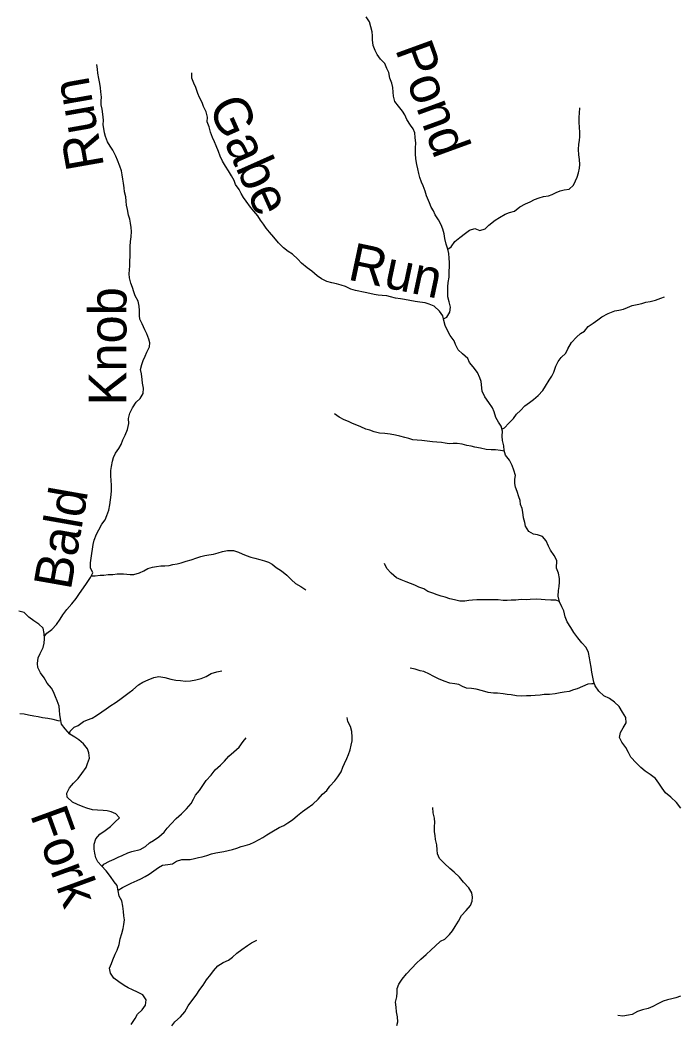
# Model space of a CAD drawing. Extents: x 1624196 to 2029251, y 146837 to 440034.
# Drawn here: x 1760038 to 1768763, y 241485 to 254737 of the extents above; entities that cross this region are included whole.
import ezdxf

# ---------------------------------------------------------------- set-up
doc = ezdxf.new("R2010")
doc.units = 0
doc.layers.add('GM_X_Minor_River', color=7, linetype='Continuous')
doc.layers.add('GM_X_Minor_River_Text', color=7, linetype='Continuous')

msp = doc.modelspace()

# ---------------------------------------------------------------- linework, layer by layer
at = {"layer": 'GM_X_Minor_River'}
for points in [[(1765636, 250788), (1765679, 250811), (1765722, 250877), (1765728, 250943), (1765710, 251013), (1765695, 251082), (1765695, 251142), (1765694, 251214), (1765700, 251268), (1765711, 251342), (1765713, 251412), (1765718, 251483), (1765716, 251533), (1765712, 251589), (1765707, 251653), (1765693, 251711), (1765671, 251776), (1765656, 251852), (1765646, 251912), (1765630, 251976), (1765607, 252033), (1765569, 252097), (1765527, 252163), (1765503, 252216), (1765476, 252266), (1765450, 252324), (1765414, 252415), (1765393, 252477), (1765367, 252545), (1765347, 252597), (1765326, 252656), (1765310, 252708), (1765296, 252772), (1765283, 252828), (1765269, 252903), (1765265, 252969), (1765268, 253047), (1765270, 253109), (1765263, 253185), (1765259, 253248), (1765235, 253298), (1765200, 253348), (1765152, 253425), (1765126, 253483), (1765095, 253535), (1765041, 253598), (1764993, 253662), (1764977, 253730), (1764970, 253785), (1764966, 253845), (1764952, 253903), (1764927, 253969), (1764913, 254046), (1764889, 254096), (1764860, 254162), (1764802, 254219), (1764758, 254281), (1764732, 254333), (1764707, 254400), (1764697, 254474), (1764697, 254530), (1764692, 254580), (1764676, 254647), (1764659, 254715), (1764615, 254781)], [(1761325, 252885), (1761305, 252939), (1761266, 253016), (1761228, 253072), (1761196, 253130), (1761168, 253197), (1761155, 253247), (1761145, 253303), (1761139, 253353), (1761140, 253413), (1761132, 253494), (1761123, 253560), (1761109, 253616), (1761111, 253668), (1761114, 253718), (1761108, 253789), (1761100, 253843), (1761091, 253897), (1761081, 253967), (1761066, 254035), (1761060, 254088), (1761054, 254150)], [(1763966, 251358), (1763897, 251419), (1763835, 251463), (1763761, 251526), (1763713, 251578), (1763641, 251643), (1763585, 251679), (1763521, 251726), (1763457, 251792), (1763392, 251867), (1763338, 251933), (1763292, 251988), (1763256, 252038), (1763219, 252092), (1763181, 252151), (1763131, 252211), (1763085, 252265), (1763028, 252342), (1762992, 252392), (1762960, 252447), (1762934, 252499), (1762888, 252565), (1762869, 252616), (1762833, 252680), (1762795, 252746), (1762754, 252807), (1762714, 252873), (1762684, 252939), (1762660, 253002), (1762633, 253074), (1762609, 253128), (1762581, 253187), (1762554, 253255), (1762540, 253325), (1762514, 253392), (1762517, 253456), (1762497, 253526), (1762464, 253594), (1762444, 253647), (1762410, 253715), (1762388, 253767), (1762361, 253846), (1762337, 253904), (1762309, 253970), (1762310, 254038)], [(1765693, 251709), (1765737, 251739), (1765788, 251809), (1765854, 251865), (1765927, 251920), (1765982, 251960), (1766050, 251984), (1766116, 251957), (1766186, 251977), (1766237, 252025), (1766318, 252093), (1766378, 252130), (1766451, 252174), (1766511, 252196), (1766577, 252214), (1766648, 252271), (1766722, 252309), (1766783, 252337), (1766839, 252366), (1766900, 252390), (1766958, 252406), (1767024, 252414), (1767074, 252431), (1767125, 252457), (1767181, 252481), (1767231, 252493), (1767300, 252504), (1767354, 252554), (1767383, 252612), (1767403, 252662), (1767421, 252718), (1767434, 252778), (1767438, 252828), (1767437, 252894), (1767427, 252955), (1767421, 253027), (1767428, 253097), (1767434, 253147), (1767439, 253197), (1767441, 253257), (1767437, 253317), (1767432, 253388), (1767432, 253452), (1767435, 253508), (1767441, 253576)], [(1760361, 246596), (1760393, 246634), (1760458, 246686), (1760521, 246748), (1760567, 246822), (1760602, 246876), (1760656, 246948), (1760721, 247025), (1760778, 247095), (1760826, 247159), (1760877, 247235), (1760915, 247291), (1760970, 247369), (1760999, 247433), (1760971, 247497), (1760969, 247565), (1760978, 247626), (1760988, 247688), (1760995, 247744), (1761005, 247808), (1761019, 247866), (1761050, 247942), (1761081, 248002), (1761121, 248074), (1761162, 248134), (1761184, 248190), (1761211, 248262), (1761225, 248332), (1761234, 248398), (1761244, 248464), (1761246, 248520), (1761245, 248594), (1761241, 248647), (1761238, 248719), (1761238, 248787), (1761245, 248837), (1761259, 248907), (1761275, 248959), (1761300, 249015), (1761342, 249077), (1761373, 249129), (1761395, 249189), (1761428, 249253), (1761458, 249329), (1761475, 249405), (1761473, 249471), (1761488, 249543), (1761527, 249613), (1761575, 249689), (1761626, 249735), (1761664, 249803), (1761669, 249871), (1761657, 249938), (1761651, 249988), (1761642, 250064), (1761632, 250118), (1761647, 250184), (1761665, 250240), (1761692, 250296), (1761716, 250350), (1761749, 250420), (1761755, 250470), (1761741, 250521), (1761714, 250591), (1761688, 250645), (1761652, 250724), (1761620, 250784), (1761619, 250834), (1761617, 250900), (1761612, 250956), (1761598, 251021), (1761558, 251095), (1761543, 251145), (1761523, 251204), (1761501, 251260), (1761483, 251330), (1761480, 251386), (1761484, 251438), (1761489, 251488), (1761491, 251547), (1761493, 251621), (1761494, 251747), (1761499, 251809), (1761507, 251873), (1761512, 251944), (1761508, 251994), (1761500, 252052), (1761489, 252106), (1761473, 252160), (1761457, 252235), (1761446, 252293), (1761440, 252345), (1761436, 252403), (1761421, 252467), (1761413, 252522), (1761405, 252580), (1761398, 252636), (1761390, 252690), (1761378, 252746), (1761359, 252805), (1761325, 252885)], [(1767588, 246188), (1767577, 246257), (1767567, 246311), (1767555, 246381), (1767524, 246445), (1767464, 246510), (1767414, 246574), (1767360, 246645), (1767319, 246711), (1767273, 246786), (1767247, 246852), (1767226, 246930), (1767202, 246983), (1767172, 247051), (1767153, 247123), (1767157, 247201), (1767166, 247252), (1767170, 247308), (1767172, 247360), (1767157, 247430), (1767129, 247494), (1767134, 247595), (1767102, 247663), (1767050, 247733), (1767026, 247784), (1766995, 247856), (1766947, 247912), (1766881, 247933), (1766829, 247943), (1766767, 247980), (1766723, 248048), (1766711, 248098), (1766694, 248161), (1766688, 248233), (1766676, 248283), (1766655, 248337), (1766649, 248387), (1766633, 248438), (1766612, 248506), (1766590, 248564), (1766578, 248614), (1766578, 248670), (1766589, 248721), (1766565, 248789), (1766546, 248853), (1766508, 248923), (1766458, 248988), (1766440, 249050), (1766433, 249110), (1766419, 249181), (1766412, 249237), (1766416, 249305), (1766400, 249371), (1766365, 249422), (1766331, 249484), (1766305, 249560), (1766283, 249613), (1766238, 249683), (1766184, 249757), (1766148, 249832), (1766137, 249960), (1766119, 250010), (1766086, 250079), (1766030, 250155), (1765980, 250214), (1765957, 250264), (1765887, 250325), (1765831, 250379), (1765795, 250449), (1765779, 250500), (1765724, 250568), (1765688, 250635), (1765660, 250701), (1765641, 250769), (1765627, 250831), (1765583, 250892), (1765513, 250956), (1765447, 250985), (1765395, 250999), (1765323, 251010), (1765261, 251020), (1765193, 251032), (1765121, 251045), (1765070, 251055), (1765004, 251061), (1764936, 251080), (1764886, 251092), (1764826, 251099), (1764774, 251101), (1764720, 251111), (1764661, 251126), (1764603, 251136), (1764473, 251163), (1764411, 251183), (1764339, 251216), (1764285, 251236), (1764223, 251252), (1764161, 251265), (1764094, 251283), (1764026, 251318), (1763966, 251358)], [(1766410, 249331), (1766442, 249351), (1766499, 249411), (1766562, 249471), (1766602, 249530), (1766655, 249580), (1766711, 249640), (1766772, 249684), (1766826, 249724), (1766889, 249778), (1766949, 249841), (1766984, 249901), (1767033, 249979), (1767071, 250033), (1767097, 250085), (1767122, 250165), (1767151, 250227), (1767191, 250279), (1767254, 250335), (1767282, 250395), (1767331, 250475), (1767397, 250547), (1767450, 250594), (1767502, 250628), (1767549, 250690), (1767617, 250732), (1767676, 250776), (1767732, 250817), (1767813, 250859), (1767903, 250893), (1767956, 250904), (1768018, 250918), (1768068, 250938), (1768131, 250966), (1768197, 250977), (1768261, 250993), (1768314, 251011), (1768370, 251018), (1768438, 251036), (1768509, 251062), (1768561, 251079)], [(1766443, 249042), (1766392, 249050), (1766324, 249059), (1766266, 249059), (1766200, 249064), (1766127, 249080), (1766053, 249094), (1766001, 249105), (1765947, 249115), (1765883, 249134), (1765817, 249142), (1765763, 249140), (1765710, 249139), (1765660, 249145), (1765610, 249155), (1765548, 249158), (1765490, 249162), (1765422, 249174), (1765351, 249181), (1765287, 249185), (1765231, 249191), (1765179, 249208), (1765125, 249220), (1765059, 249238), (1765001, 249253), (1764932, 249265), (1764860, 249272), (1764790, 249280), (1764720, 249295), (1764662, 249319), (1764610, 249333), (1764542, 249360), (1764490, 249384), (1764434, 249408), (1764382, 249433), (1764323, 249455), (1764257, 249490), (1764194, 249536)], [(1760981, 247394), (1761030, 247395), (1761097, 247404), (1761147, 247404), (1761203, 247410), (1761263, 247413), (1761322, 247421), (1761404, 247421), (1761492, 247412), (1761542, 247410), (1761617, 247435), (1761673, 247459), (1761726, 247489), (1761790, 247509), (1761844, 247516), (1761898, 247524), (1761953, 247526), (1762009, 247531), (1762059, 247541), (1762115, 247551), (1762168, 247567), (1762234, 247586), (1762300, 247604), (1762377, 247630), (1762429, 247649), (1762481, 247661), (1762536, 247671), (1762596, 247680), (1762656, 247696), (1762713, 247714), (1762781, 247728), (1762861, 247727), (1762925, 247705), (1762975, 247684), (1763029, 247660), (1763089, 247642), (1763143, 247625), (1763210, 247607), (1763268, 247592), (1763322, 247572), (1763372, 247546), (1763426, 247503), (1763494, 247459), (1763566, 247400), (1763627, 247342), (1763679, 247291), (1763749, 247251), (1763817, 247206)], [(1767171, 247055), (1767124, 247073), (1767058, 247070), (1766980, 247074), (1766928, 247080), (1766861, 247083), (1766785, 247081), (1766731, 247078), (1766665, 247080), (1766592, 247072), (1766530, 247071), (1766478, 247069), (1766428, 247069), (1766359, 247074), (1766291, 247076), (1766227, 247076), (1766147, 247075), (1766078, 247075), (1766022, 247070), (1765972, 247066), (1765920, 247058), (1765854, 247058), (1765783, 247075), (1765719, 247091), (1765661, 247110), (1765605, 247124), (1765555, 247142), (1765497, 247163), (1765431, 247187), (1765379, 247220), (1765311, 247244), (1765259, 247272), (1765199, 247293), (1765145, 247313), (1765079, 247340), (1765015, 247366), (1764947, 247427), (1764887, 247489), (1764859, 247555)], [(1760359, 246630), (1760342, 246703), (1760288, 246755), (1760220, 246798), (1760156, 246846), (1760094, 246907), (1760022, 246927)], [(1761507, 241465), (1761562, 241543), (1761592, 241599), (1761651, 241659), (1761697, 241721), (1761704, 241789), (1761660, 241857), (1761592, 241892), (1761526, 241922), (1761468, 241949), (1761416, 241981), (1761342, 242030), (1761276, 242078), (1761234, 242142), (1761220, 242207), (1761245, 242271), (1761265, 242321), (1761294, 242393), (1761322, 242445), (1761347, 242523), (1761363, 242595), (1761384, 242669), (1761400, 242731), (1761411, 242785), (1761417, 242849), (1761411, 242901), (1761404, 242958), (1761396, 243026), (1761383, 243098), (1761349, 243162), (1761337, 243231), (1761320, 243301), (1761282, 243351), (1761232, 243422), (1761176, 243494), (1761117, 243559), (1761065, 243615), (1761041, 243669), (1761025, 243728), (1761020, 243780), (1761018, 243846), (1761041, 243916), (1761095, 243978), (1761164, 244028), (1761232, 244079), (1761291, 244139), (1761353, 244197), (1761304, 244249), (1761241, 244274), (1761189, 244288), (1761137, 244294), (1761061, 244295), (1760995, 244301), (1760923, 244324), (1760871, 244340), (1760796, 244370), (1760730, 244401), (1760661, 244467), (1760657, 244520), (1760694, 244592), (1760744, 244653), (1760805, 244717), (1760857, 244783), (1760910, 244859), (1760932, 244913), (1760957, 244983), (1760947, 245053), (1760928, 245105), (1760878, 245174), (1760816, 245226), (1760764, 245261), (1760696, 245303), (1760634, 245372), (1760588, 245434), (1760571, 245504), (1760565, 245561), (1760559, 245613), (1760554, 245669), (1760528, 245741), (1760506, 245794), (1760481, 245860), (1760453, 245910), (1760397, 245977), (1760358, 246047), (1760310, 246113), (1760274, 246182), (1760268, 246234), (1760277, 246310), (1760303, 246366), (1760342, 246444), (1760356, 246502), (1760363, 246560), (1760359, 246630)], [(1760691, 245309), (1760702, 245339), (1760753, 245395), (1760805, 245417), (1760878, 245467), (1760930, 245490), (1760990, 245514), (1761047, 245546), (1761121, 245598), (1761178, 245635), (1761240, 245679), (1761297, 245713), (1761357, 245757), (1761412, 245798), (1761480, 245850), (1761531, 245888), (1761605, 245952), (1761660, 245990), (1761730, 246021), (1761805, 246049), (1761873, 246063), (1761953, 246048), (1762031, 246026), (1762097, 246013), (1762158, 246011), (1762226, 246002), (1762290, 246004), (1762364, 246020), (1762433, 246037), (1762499, 246065), (1762566, 246101), (1762640, 246126), (1762706, 246138)], [(1767632, 245966), (1767599, 245964), (1767545, 245960), (1767476, 245930), (1767406, 245901), (1767356, 245885), (1767299, 245865), (1767233, 245854), (1767179, 245848), (1767112, 245836), (1767040, 245827), (1766970, 245825), (1766915, 245815), (1766847, 245810), (1766791, 245808), (1766733, 245808), (1766663, 245805), (1766604, 245809), (1766532, 245820), (1766478, 245824), (1766424, 245832), (1766352, 245841), (1766297, 245843), (1766227, 245853), (1766151, 245874), (1766069, 245894), (1766007, 245905), (1765939, 245911), (1765889, 245929), (1765839, 245958), (1765786, 245966), (1765720, 245975), (1765644, 246001), (1765572, 246032), (1765502, 246066), (1765450, 246092), (1765378, 246127), (1765328, 246139), (1765264, 246158), (1765196, 246174)], [(1768777, 244325), (1768717, 244398), (1768641, 244470), (1768573, 244525), (1768530, 244587), (1768486, 244654), (1768442, 244716), (1768370, 244768), (1768304, 244811), (1768246, 244861), (1768186, 244920), (1768113, 244997), (1768083, 245059), (1768047, 245125), (1767993, 245194), (1767964, 245258), (1767976, 245324), (1768011, 245386), (1768051, 245450), (1768046, 245520), (1768002, 245591), (1767960, 245665), (1767896, 245724), (1767831, 245774), (1767758, 245809), (1767689, 245867), (1767643, 245938), (1767623, 245988), (1767610, 246054), (1767598, 246122), (1767588, 246188)], [(1760579, 245472), (1760543, 245477), (1760476, 245493), (1760406, 245507), (1760334, 245518), (1760278, 245530), (1760222, 245537), (1760148, 245553), (1760094, 245567), (1760037, 245570)], [(1761335, 243240), (1761394, 243274), (1761454, 243304), (1761506, 243332), (1761587, 243368), (1761637, 243391), (1761694, 243419), (1761746, 243449), (1761807, 243495), (1761869, 243540), (1761923, 243570), (1761990, 243580), (1762054, 243589), (1762108, 243623), (1762179, 243645), (1762231, 243643), (1762287, 243646), (1762346, 243660), (1762396, 243670), (1762448, 243681), (1762506, 243697), (1762569, 243719), (1762627, 243735), (1762681, 243740), (1762733, 243750), (1762788, 243762), (1762848, 243777), (1762904, 243795), (1762963, 243817), (1763013, 243831), (1763075, 243848), (1763132, 243872), (1763200, 243910), (1763250, 243937), (1763303, 243971), (1763365, 244009), (1763466, 244069), (1763526, 244096), (1763577, 244128), (1763639, 244168), (1763706, 244226), (1763771, 244281), (1763833, 244323), (1763908, 244377), (1763980, 244441), (1764037, 244506), (1764093, 244556), (1764136, 244614), (1764199, 244684), (1764241, 244736), (1764286, 244802), (1764308, 244864), (1764329, 244914), (1764359, 244980), (1764383, 245034), (1764402, 245096), (1764418, 245156), (1764429, 245212), (1764429, 245262), (1764424, 245336), (1764406, 245401), (1764374, 245467), (1764364, 245521)], [(1761122, 243552), (1761147, 243582), (1761221, 243624), (1761284, 243648), (1761334, 243674), (1761390, 243699), (1761461, 243733), (1761517, 243751), (1761624, 243776), (1761696, 243818), (1761751, 243866), (1761801, 243898), (1761874, 243943), (1761942, 244007), (1761983, 244061), (1762035, 244117), (1762104, 244187), (1762171, 244248), (1762239, 244314), (1762300, 244386), (1762330, 244440), (1762357, 244494), (1762409, 244556), (1762499, 244688), (1762565, 244759), (1762620, 244829), (1762689, 244893), (1762741, 244943), (1762800, 245011), (1762866, 245066), (1762933, 245130), (1762986, 245202), (1763026, 245254)], [(1765018, 241451), (1765032, 241501), (1765030, 241564), (1765017, 241632), (1765009, 241694), (1765002, 241760), (1765020, 241832), (1765023, 241886), (1765023, 241941), (1765047, 241999), (1765090, 242062), (1765149, 242136), (1765220, 242210), (1765280, 242274), (1765339, 242326), (1765406, 242389), (1765474, 242453), (1765525, 242501), (1765599, 242564), (1765654, 242594), (1765716, 242652), (1765757, 242704), (1765792, 242758), (1765834, 242832), (1765875, 242904), (1765936, 242973), (1765992, 243039), (1766015, 243093), (1766021, 243147), (1766011, 243206), (1765974, 243270), (1765902, 243347), (1765848, 243413), (1765776, 243478), (1765721, 243524), (1765651, 243593), (1765585, 243659), (1765559, 243718), (1765554, 243774), (1765548, 243840), (1765533, 243910), (1765527, 243961), (1765517, 244011), (1765520, 244083), (1765524, 244135), (1765517, 244189), (1765501, 244261), (1765495, 244332)], [(1762045, 241448), (1762085, 241500), (1762158, 241564), (1762215, 241630), (1762263, 241712), (1762310, 241775), (1762365, 241853), (1762417, 241925), (1762458, 241983), (1762503, 242055), (1762561, 242123), (1762598, 242175), (1762654, 242240), (1762723, 242284), (1762793, 242314), (1762846, 242353), (1762905, 242409), (1762969, 242457), (1763044, 242507), (1763100, 242542), (1763167, 242580)], [(1768769, 241837), (1768711, 241819), (1768658, 241802), (1768600, 241792), (1768542, 241772), (1768473, 241736), (1768403, 241701), (1768345, 241675), (1768270, 241657), (1768202, 241636), (1768131, 241596), (1768081, 241588), (1768009, 241575), (1767941, 241585)]]:
    msp.add_lwpolyline(points, dxfattribs=at)

# ---------------------------------------------------------------- texts
at = {"layer": 'GM_X_Minor_River_Text'}
for s, rotation, p in [('Pond', 289.9906, (1764994, 254353)), ('Run', 99.9885, (1761151, 252803)), ('Gabe', 293.9889, (1762522, 253605)), ('Run', 347.9987, (1764357, 251311)), ('Knob', 89.9873, (1761445, 249646)), ('Bald', 79.9923, (1760707, 247193)), ('Fork', 290.0003, (1760167, 244237))]:
    msp.add_text(s, height=500, rotation=rotation, dxfattribs=at).set_placement(p)

doc.saveas('drawing.dxf')
